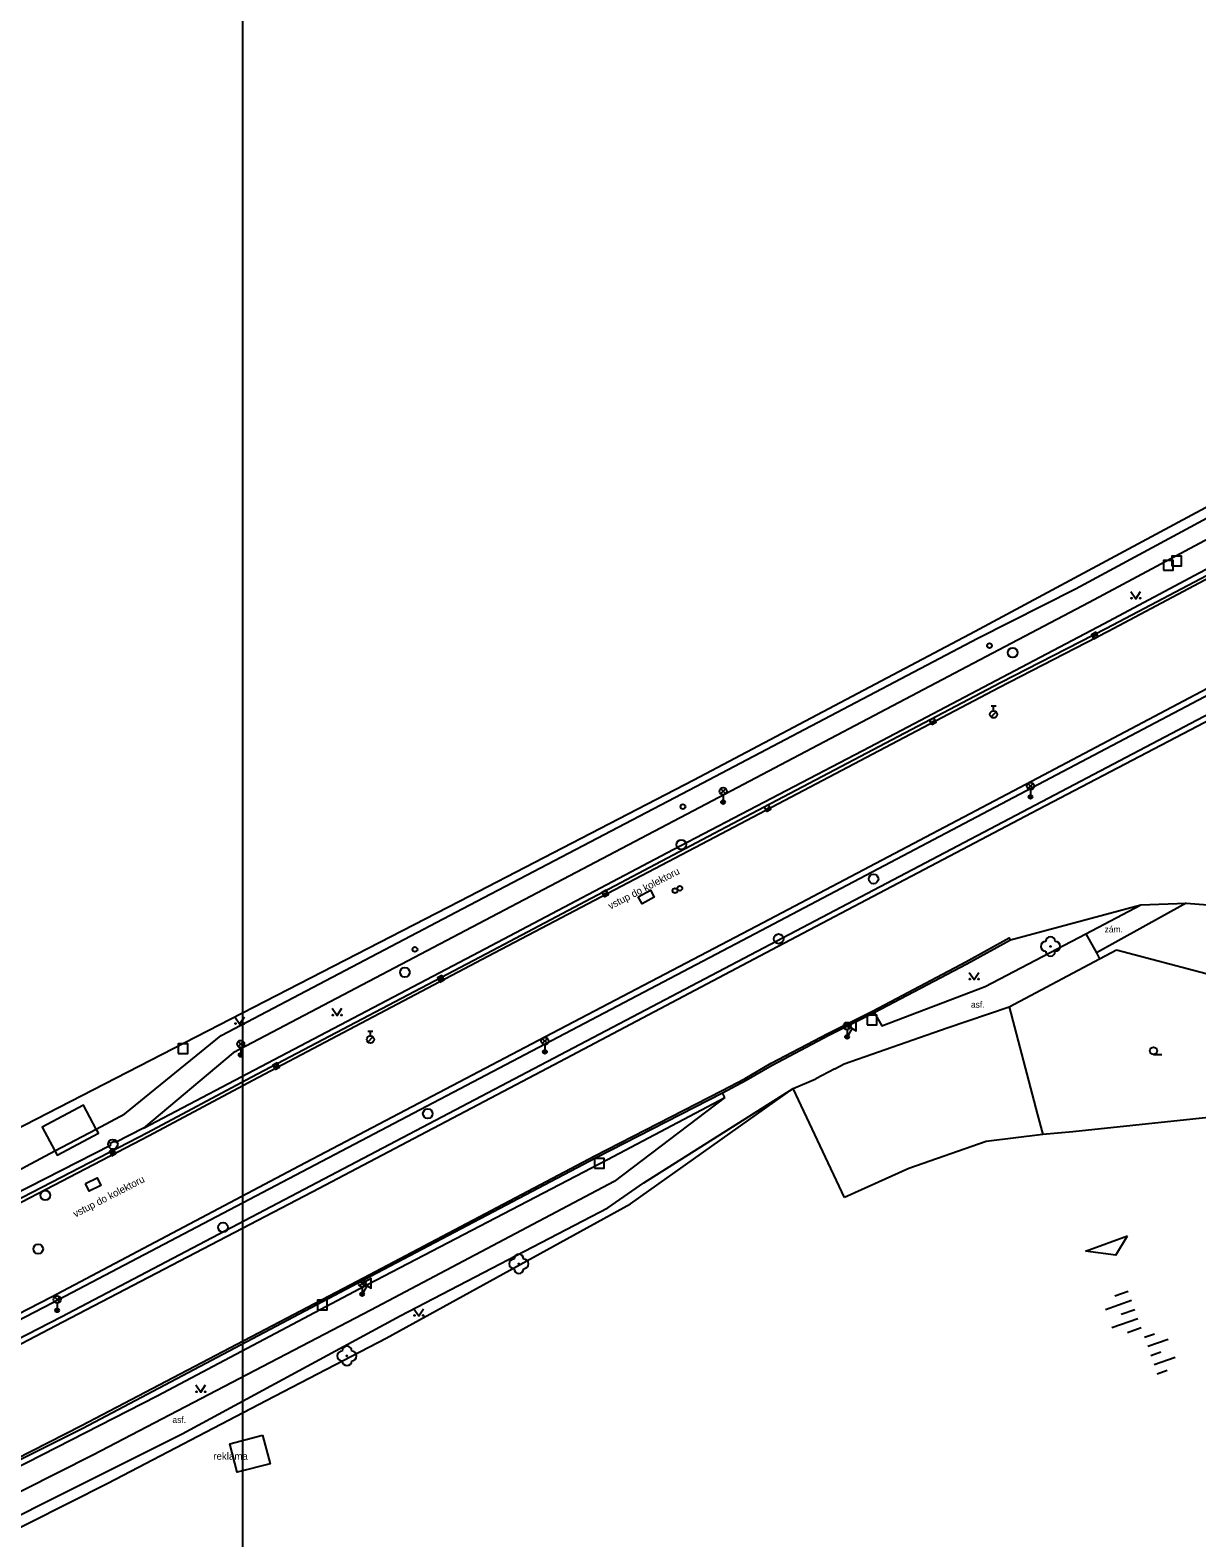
# Model space of a CAD drawing. Extents: x -598341 to -594502, y -1162301 to -1161406.
# Drawn here: x -598148.9 to -598028.5, y -1162016.3 to -1161860.6 of the extents above; entities that cross this region are included whole.
import ezdxf

# ---------------------------------------------------------------- set-up
doc = ezdxf.new("R2010")
doc.units = 0
for name, color, linetype in [('OKRAJ', 7, 'Continuous'), ('Vrstva 10', 7, 'Continuous'), ('Vrstva 11', 7, 'Continuous'), ('Vrstva 14', 7, 'Continuous'), ('Vrstva 15', 7, 'Continuous'), ('Vrstva 22', 7, 'Continuous'), ('Vrstva 26', 7, 'Continuous'), ('Vrstva 27', 7, 'Continuous'), ('Vrstva 28', 7, 'Continuous'), ('Vrstva 31', 7, 'Continuous'), ('Vrstva 33', 7, 'Continuous'), ('Vrstva 34', 7, 'Continuous'), ('Vrstva 36', 7, 'Continuous'), ('Vrstva 40', 7, 'Continuous'), ('Vrstva 42', 7, 'Continuous'), ('Vrstva 7', 7, 'Continuous'), ('Vrstva 8', 7, 'Continuous')]:
    doc.layers.add(name, color=color, linetype=linetype)

msp = doc.modelspace()

# ---------------------------------------------------------------- linework, layer by layer
at = {"layer": 'OKRAJ'}
msp.add_line((-598126.97, -1162300.73), (-598126.97, -1161730.49), dxfattribs=at)
at = {"layer": 'Vrstva 10'}
msp.add_line((-598101.82, -1161956.01), (-598126.11, -1161968.79), dxfattribs=at)
for points in [[(-598186.29, -1162010.13), (-598184.37, -1162009.43), (-598170.84, -1162003.46), (-598156.06, -1161996.23), (-598146.72, -1161991.44), (-598121.14, -1161977.91), (-598096.43, -1161964.92), (-598073.24, -1161952.8), (-598046.14, -1161938.5), (-598020.78, -1161925.1), (-597996.88, -1161912.5), (-597971.26, -1161899.06)], [(-597970.1, -1161901.86), (-597995.39, -1161915.24), (-598019.49, -1161927.88), (-598044.82, -1161941.11), (-598071.75, -1161955.28), (-598094.84, -1161967.47), (-598119.81, -1161980.63), (-598145.54, -1161994.05), (-598154.77, -1161998.88), (-598169.83, -1162006.26), (-598183.33, -1162012.19), (-598184.5, -1162012.62)], [(-598025.51, -1161915.95), (-598037.79, -1161922.43), (-598048.73, -1161928.03), (-598077.72, -1161943.28), (-598101.82, -1161956.01)], [(-598047.71, -1161954.59), (-598034.25, -1161950.97)], [(-598034.25, -1161950.97), (-598029.58, -1161950.79)], [(-598029.58, -1161950.79), (-598007.48, -1161952.47)], [(-598061.78, -1161962.09), (-598052.22, -1161957.06), (-598047.71, -1161954.59)], [(-598075.01, -1161969.08), (-598072.32, -1161967.51), (-598066.47, -1161964.43), (-598061.78, -1161962.09)], [(-598126.11, -1161968.79), (-598136.8, -1161974.49), (-598152.76, -1161982.73)], [(-598077.45, -1161970.37), (-598075.01, -1161969.08)], [(-598158.96, -1162012.73), (-598143.49, -1162004.99), (-598115.1, -1161989.99), (-598090.5, -1161977.06), (-598077.45, -1161970.37)]]:
    msp.add_lwpolyline(points, dxfattribs=at)
at = {"layer": 'Vrstva 11'}
for p, q in [((-598026.21, -1161912.58), (-598039.58, -1161919.74)), ((-598022.53, -1161914.7), (-598037.63, -1161922.73)), ((-598039.58, -1161919.74), (-598050.26, -1161925.34)), ((-598037.63, -1161922.73), (-598048.9, -1161928.55)), ((-598050.26, -1161925.34), (-598079.14, -1161940.56)), ((-598048.9, -1161928.55), (-598077.56, -1161943.63)), ((-598079.14, -1161940.56), (-598103.28, -1161953.26)), ((-598077.56, -1161943.63), (-598101.66, -1161956.29)), ((-598103.28, -1161953.26), (-598127.96, -1161966.23)), ((-598039.92, -1161953.94), (-598038.84, -1161955.9)), ((-598101.66, -1161956.29), (-598125.95, -1161969.09)), ((-598127.96, -1161966.23), (-598137.24, -1161974.03)), ((-598077.2, -1161970.85), (-598077.45, -1161970.37)), ((-598137.24, -1161974.03), (-598140.11, -1161975.51)), ((-598140.63, -1161975.81), (-598152.47, -1161981.85)), ((-598140.17, -1161975.36), (-598140.66, -1161975.6)), ((-598140.66, -1161975.6), (-598140.63, -1161975.81)), ((-598140.11, -1161975.51), (-598140.17, -1161975.36))]:
    msp.add_line(p, q, dxfattribs=at)
for points in [[(-598186.05, -1162010.68), (-598184.15, -1162009.98), (-598171.9, -1162004.62), (-598155.79, -1161996.76), (-598146.66, -1161992.05), (-598074.74, -1161954.25), (-597971.1, -1161899.64)], [(-597970.32, -1161901.32), (-598073.88, -1161955.79), (-598145.71, -1161993.54), (-598155.05, -1161998.32), (-598171.41, -1162006.29), (-598183.57, -1162011.6), (-598184.75, -1162012.04)], [(-598142.1, -1161974.11), (-598139.16, -1161972.55), (-598129.2, -1161964.45), (-598104.26, -1161951.35), (-598080.21, -1161938.75), (-598051.07, -1161923.41), (-598040.99, -1161918.32), (-598026.94, -1161910.75)], [(-598137.24, -1161974.03), (-598123.08, -1161966.58), (-598102.58, -1161955.82), (-598082.55, -1161945.25), (-598062.24, -1161934.64), (-598038.11, -1161921.94), (-598022.92, -1161913.85)], [(-598086.14, -1161950.12), (-598084.89, -1161949.44), (-598084.49, -1161950.18), (-598085.74, -1161950.86), (-598086.14, -1161950.12)], [(-598039.92, -1161953.94), (-598034.25, -1161950.97)], [(-598029.58, -1161950.79), (-598038.84, -1161955.9)], [(-598061.78, -1161962.09), (-598061, -1161963.45), (-598050.32, -1161959.38), (-598039.92, -1161953.94)], [(-598179.87, -1162021.99), (-598180.01, -1162021.72), (-598158.99, -1162012.53), (-598143.62, -1162004.72), (-598115.17, -1161989.82), (-598090.61, -1161976.87), (-598077.55, -1161970.18), (-598075.11, -1161968.89), (-598072.43, -1161967.31), (-598066.57, -1161964.23), (-598061.88, -1161961.9), (-598052.32, -1161956.86), (-598047.83, -1161954.36), (-598047.71, -1161954.59)], [(-598038.84, -1161955.9), (-598038.51, -1161956.52)], [(-598047.86, -1161961.48), (-598044.92, -1161972.64), (-598044.37, -1161974.69)], [(-598125.95, -1161969.09), (-598136.63, -1161974.8), (-598159.68, -1161986.78)], [(-598164.43, -1162021.16), (-598133.24, -1162005.58), (-598110.72, -1161993.4), (-598089.28, -1161982.23), (-598085.56, -1161979.68), (-598070.14, -1161969.92)], [(-598077.2, -1161970.85), (-598088.64, -1161979.51), (-598113.76, -1161992.81), (-598142.46, -1162007.78), (-598163.96, -1162018.62)], [(-598161.66, -1162014.75), (-598159.68, -1162013.86), (-598135.82, -1162001.67), (-598114.89, -1161990.57), (-598089.32, -1161977.25), (-598077.2, -1161970.85)], [(-598142.1, -1161974.11), (-598143.43, -1161971.64), (-598147.69, -1161973.92), (-598146.38, -1161976.37)], [(-598146.38, -1161976.37), (-598146.14, -1161976.81), (-598141.88, -1161974.53), (-598142.1, -1161974.11)], [(-598146.38, -1161976.37), (-598142.1, -1161974.11)], [(-598170.07, -1161986.27), (-598152.34, -1161979.51), (-598146.38, -1161976.37)], [(-598143.23, -1161979.75), (-598142.02, -1161979.14), (-598141.62, -1161979.93), (-598142.83, -1161980.54), (-598143.23, -1161979.75)], [(-598124.93, -1162005.72), (-598124.15, -1162008.69), (-598127.54, -1162009.53), (-598128.31, -1162006.61), (-598124.93, -1162005.72)]]:
    msp.add_lwpolyline(points, dxfattribs=at)
at = {"layer": 'Vrstva 14'}
for q in [(-598035.64, -1161985.15), (-598039.98, -1161986.72)]:
    msp.add_line((-598036.84, -1161987.15), q, dxfattribs=at)
msp.add_lwpolyline([(-598039.98, -1161986.72), (-598035.64, -1161985.15)], dxfattribs=at)
at = {"layer": 'Vrstva 15'}
for p, q in [((-598036.95, -1161991.33), (-598035.55, -1161990.84)), ((-598037.91, -1161992.73), (-598035.22, -1161991.79)), ((-598036.29, -1161993.22), (-598034.88, -1161992.73)), ((-598037.26, -1161994.62), (-598034.55, -1161993.67)), ((-598035.63, -1161995.11), (-598034.22, -1161994.62)), ((-598032.84, -1161995.28), (-598033.87, -1161995.64)), ((-598031.44, -1161995.84), (-598033.54, -1161996.58)), ((-598032.18, -1161997.16), (-598033.21, -1161997.52)), ((-598030.71, -1161997.71), (-598032.88, -1161998.47)), ((-598031.52, -1161999.05), (-598032.55, -1161999.41))]:
    msp.add_line(p, q, dxfattribs=at)
at = {"layer": 'Vrstva 22'}
for centre in [(-598043.58, -1161955.25), (-598098.47, -1161988.03), (-598116.22, -1161997.54)]:
    msp.add_circle(centre, 0.05, dxfattribs=at)
for centre, start, end in [((-598044.08, -1161955.25), 90, 270), ((-598043.58, -1161954.75), 0, 180), ((-598043.08, -1161955.25), 270, 90), ((-598043.58, -1161955.75), 180, 0), ((-598098.97, -1161988.03), 90, 270), ((-598098.47, -1161987.53), 0, 180), ((-598097.97, -1161988.03), 270, 90), ((-598098.47, -1161988.53), 180, 0), ((-598116.72, -1161997.54), 90, 270), ((-598116.22, -1161997.04), 0, 180), ((-598115.72, -1161997.54), 270, 90), ((-598116.22, -1161998.04), 180, 0)]:
    msp.add_arc(centre, 0.5, start, end, dxfattribs=at)
at = {"layer": 'Vrstva 26'}
for points in [[(-598031.04, -1161915.96), (-598030.04, -1161915.96), (-598030.04, -1161914.96), (-598031.04, -1161914.96)], [(-598031.92, -1161916.4), (-598030.92, -1161916.4), (-598030.92, -1161915.4), (-598031.92, -1161915.4)], [(-598062.52, -1161963.34), (-598061.52, -1161963.34), (-598061.52, -1161962.34), (-598062.52, -1161962.34)], [(-598133.65, -1161966.32), (-598132.65, -1161966.32), (-598132.65, -1161965.32), (-598133.65, -1161965.32)], [(-598090.66, -1161978.15), (-598089.66, -1161978.15), (-598089.66, -1161977.15), (-598090.66, -1161977.15)], [(-598119.26, -1161992.79), (-598118.26, -1161992.79), (-598118.26, -1161991.79), (-598119.26, -1161991.79)]]:
    msp.add_lwpolyline(points, close=True, dxfattribs=at)
at = {"layer": 'Vrstva 27'}
for p, q in [((-598039.22, -1161923.28), (-598038.78, -1161923.04)), ((-598055.94, -1161932.13), (-598055.5, -1161931.89)), ((-598073.01, -1161941.1), (-598072.57, -1161940.86)), ((-598089.78, -1161949.91), (-598089.34, -1161949.67)), ((-598106.74, -1161958.73), (-598106.3, -1161958.49)), ((-598123.76, -1161967.75), (-598123.32, -1161967.51)), ((-598140.63, -1161976.64), (-598140.19, -1161976.4))]:
    msp.add_line(p, q, dxfattribs=at)
for points in [[(-598039.09, -1161923.5), (-598038.66, -1161923.25), (-598038.91, -1161922.82), (-598039.34, -1161923.07)], [(-598055.82, -1161932.35), (-598055.38, -1161932.11), (-598055.62, -1161931.67), (-598056.06, -1161931.91)], [(-598072.89, -1161941.32), (-598072.45, -1161941.08), (-598072.69, -1161940.64), (-598073.13, -1161940.88)], [(-598089.65, -1161950.13), (-598089.22, -1161949.88), (-598089.47, -1161949.45), (-598089.9, -1161949.7)], [(-598106.62, -1161958.95), (-598106.18, -1161958.71), (-598106.42, -1161958.27), (-598106.86, -1161958.51)], [(-598123.64, -1161967.97), (-598123.2, -1161967.73), (-598123.44, -1161967.29), (-598123.88, -1161967.53)], [(-598140.51, -1161976.86), (-598140.07, -1161976.62), (-598140.31, -1161976.18), (-598140.75, -1161976.42)]]:
    msp.add_lwpolyline(points, close=True, dxfattribs=at)
for centre in [(-598047.48, -1161924.92), (-598081.7, -1161944.74), (-598061.85, -1161948.28), (-598071.65, -1161954.47), (-598110.24, -1161957.93), (-598107.87, -1161972.52), (-598140.39, -1161975.68), (-598147.37, -1161980.95), (-598129.01, -1161984.27), (-598148.1, -1161986.49)]:
    msp.add_circle(centre, 0.5, dxfattribs=at)
at = {"layer": 'Vrstva 28'}
for p, q in [((-598049.7, -1161930.42), (-598049.2, -1161930.42)), ((-598049.45, -1161930.92), (-598049.45, -1161930.42)), ((-598049.71, -1161931.56), (-598049.18, -1161931.03)), ((-598114.06, -1161965.13), (-598113.53, -1161964.6)), ((-598114.05, -1161963.99), (-598113.55, -1161963.99)), ((-598113.8, -1161964.49), (-598113.8, -1161963.99))]:
    msp.add_line(p, q, dxfattribs=at)
for centre, radius in [((-598049.45, -1161931.29), 0.375), ((-598082.35, -1161949.5), 0.25), ((-598081.85, -1161949.25), 0.25), ((-598113.8, -1161964.86), 0.375)]:
    msp.add_circle(centre, radius, dxfattribs=at)
at = {"layer": 'Vrstva 31'}
for centre in [(-598049.87, -1161924.2), (-598081.53, -1161940.82), (-598109.2, -1161955.56)]:
    msp.add_circle(centre, 0.25, dxfattribs=at)
at = {"layer": 'Vrstva 33'}
for p, q in [((-598045.91, -1161938.95), (-598045.38, -1161938.42)), ((-598045.91, -1161938.42), (-598045.38, -1161938.95)), ((-598077.65, -1161939.49), (-598077.11, -1161938.96)), ((-598077.65, -1161938.96), (-598077.11, -1161939.49)), ((-598077.38, -1161939.6), (-598077.38, -1161940.35)), ((-598045.64, -1161939.06), (-598045.64, -1161939.81)), ((-598064.84, -1161963.73), (-598064.32, -1161963.2)), ((-598064.84, -1161963.2), (-598064.32, -1161963.73)), ((-598096.05, -1161965.28), (-598095.52, -1161964.75)), ((-598096.05, -1161964.75), (-598095.52, -1161965.28)), ((-598064.58, -1161963.84), (-598064.58, -1161964.59)), ((-598127.45, -1161965.6), (-598126.93, -1161965.07)), ((-598127.45, -1161965.07), (-598126.93, -1161965.6)), ((-598127.19, -1161965.71), (-598127.19, -1161966.46)), ((-598095.78, -1161965.39), (-598095.78, -1161966.14)), ((-598114.92, -1161990.3), (-598114.39, -1161989.77)), ((-598114.92, -1161989.77), (-598114.39, -1161990.3)), ((-598146.41, -1161991.97), (-598145.88, -1161991.44)), ((-598146.41, -1161991.44), (-598145.88, -1161991.97)), ((-598114.65, -1161990.41), (-598114.65, -1161991.16)), ((-598146.14, -1161992.08), (-598146.14, -1161992.83))]:
    msp.add_line(p, q, dxfattribs=at)
for centre, radius in [((-598045.64, -1161938.69), 0.375), ((-598077.38, -1161939.23), 0.375), ((-598045.64, -1161939.81), 0.2), ((-598045.64, -1161939.81), 0.145), ((-598045.64, -1161939.81), 0.0876), ((-598077.38, -1161940.35), 0.2), ((-598077.38, -1161940.35), 0.145), ((-598077.38, -1161940.35), 0.0876), ((-598064.58, -1161963.47), 0.375), ((-598127.19, -1161965.33), 0.375), ((-598095.78, -1161965.02), 0.375), ((-598064.58, -1161964.59), 0.2), ((-598064.58, -1161964.59), 0.145), ((-598064.58, -1161964.59), 0.0876), ((-598127.19, -1161966.46), 0.2), ((-598127.19, -1161966.46), 0.145), ((-598127.19, -1161966.46), 0.0876), ((-598095.78, -1161966.14), 0.2), ((-598095.78, -1161966.14), 0.145), ((-598095.78, -1161966.14), 0.0876), ((-598114.65, -1161990.03), 0.375), ((-598146.14, -1161991.71), 0.375), ((-598114.65, -1161991.16), 0.2), ((-598114.65, -1161991.16), 0.145), ((-598114.65, -1161991.16), 0.0876), ((-598146.14, -1161992.83), 0.2), ((-598146.14, -1161992.83), 0.145), ((-598146.14, -1161992.83), 0.0876)]:
    msp.add_circle(centre, radius, dxfattribs=at)
at = {"layer": 'Vrstva 34'}
for p, q in [((-598064.8, -1161964.47), (-598064.36, -1161964.72)), ((-598064.07, -1161963.71), (-598064.58, -1161964.59)), ((-598114.87, -1161991.03), (-598114.43, -1161991.28)), ((-598114.14, -1161990.28), (-598114.65, -1161991.16))]:
    msp.add_line(p, q, dxfattribs=at)
for points in [[(-598064.5, -1161963.46), (-598063.64, -1161963.96), (-598063.64, -1161962.96)], [(-598114.57, -1161990.03), (-598113.71, -1161990.53), (-598113.71, -1161989.53)]]:
    msp.add_lwpolyline(points, close=True, dxfattribs=at)
at = {"layer": 'Vrstva 36'}
msp.add_line((-598032.94, -1161966.42), (-598032.07, -1161966.42), dxfattribs=at)
for points in [[(-598035.27, -1161918.6), (-598034.77, -1161919.35), (-598034.27, -1161918.6)], [(-598051.97, -1161957.93), (-598051.47, -1161958.68), (-598050.97, -1161957.93)], [(-598117.74, -1161961.64), (-598117.24, -1161962.39), (-598116.74, -1161961.64)], [(-598127.79, -1161962.52), (-598127.29, -1161963.27), (-598126.79, -1161962.52)], [(-598109.31, -1161992.66), (-598108.81, -1161993.41), (-598108.31, -1161992.66)], [(-598131.81, -1162000.54), (-598131.31, -1162001.29), (-598130.81, -1162000.54)]]:
    msp.add_lwpolyline(points, dxfattribs=at)
for centre, radius in [((-598035.22, -1161919.3), 0.05), ((-598034.32, -1161919.3), 0.05), ((-598051.92, -1161958.63), 0.05), ((-598051.02, -1161958.63), 0.05), ((-598127.74, -1161963.22), 0.05), ((-598126.84, -1161963.22), 0.05), ((-598117.69, -1161962.34), 0.05), ((-598116.79, -1161962.34), 0.05), ((-598032.94, -1161966.04), 0.375), ((-598109.26, -1161993.36), 0.05), ((-598108.36, -1161993.36), 0.05), ((-598131.76, -1162001.24), 0.05), ((-598130.86, -1162001.24), 0.05)]:
    msp.add_circle(centre, radius, dxfattribs=at)
at = {"layer": 'Vrstva 7'}
for p, q in [((-598065.83, -1161967.91), (-598064.89, -1161967.39)), ((-598070.14, -1161969.92), (-598067.81, -1161968.91)), ((-598064.85, -1161981.18), (-598070.14, -1161969.92)), ((-598050.21, -1161975.38), (-598058.19, -1161978.18)), ((-598044.37, -1161974.69), (-598050.21, -1161975.38)), ((-598058.19, -1161978.18), (-598064.85, -1161981.18))]:
    msp.add_line(p, q, dxfattribs=at)
for points in [[(-598016.79, -1161904.32), (-598027.57, -1161909.97), (-598051.36, -1161922.75), (-598080.42, -1161938.09), (-598104.59, -1161950.61), (-598150.67, -1161974.32)], [(-598038.51, -1161956.52), (-598036.78, -1161955.61)], [(-598036.78, -1161955.61), (-598016.57, -1161960.95), (-598012.82, -1161962.48), (-598010.95, -1161971.21)], [(-598047.86, -1161961.48), (-598038.51, -1161956.52)], [(-598064.89, -1161967.39), (-598054.26, -1161963.67), (-598047.86, -1161961.48)], [(-598124.56, -1162002.14), (-598112.16, -1161995.72), (-598086.95, -1161981.83), (-598070.14, -1161969.92)], [(-598010.95, -1161971.21), (-598041.28, -1161974.4), (-598044.37, -1161974.69)], [(-598164.44, -1162022.17), (-598157.24, -1162018.89), (-598140.9, -1162010.67), (-598124.56, -1162002.14)]]:
    msp.add_lwpolyline(points, dxfattribs=at)
at = {"layer": 'Vrstva 8'}
msp.add_line((-598065.83, -1161967.91), (-598067.81, -1161968.91), dxfattribs=at)

# ---------------------------------------------------------------- texts
at = {"layer": 'Vrstva 40'}
for s, p in [('zám.', (-598037.99, -1161953.81)), ('asf.', (-598051.79, -1161961.58)), ('asf.', (-598134.24, -1162004.45))]:
    msp.add_text(s, height=0.65, dxfattribs=at).set_placement(p)
at = {"layer": 'Vrstva 42'}
for p in [(-598089.02, -1161951.46), (-598144.26, -1161983.26)]:
    msp.add_text('vstup do kolektoru', height=0.75, rotation=27.2828, dxfattribs=at).set_placement(p)
msp.add_text('reklama', height=0.75, dxfattribs=at).set_placement((-598130.02, -1162008.26))

doc.saveas('drawing.dxf')
